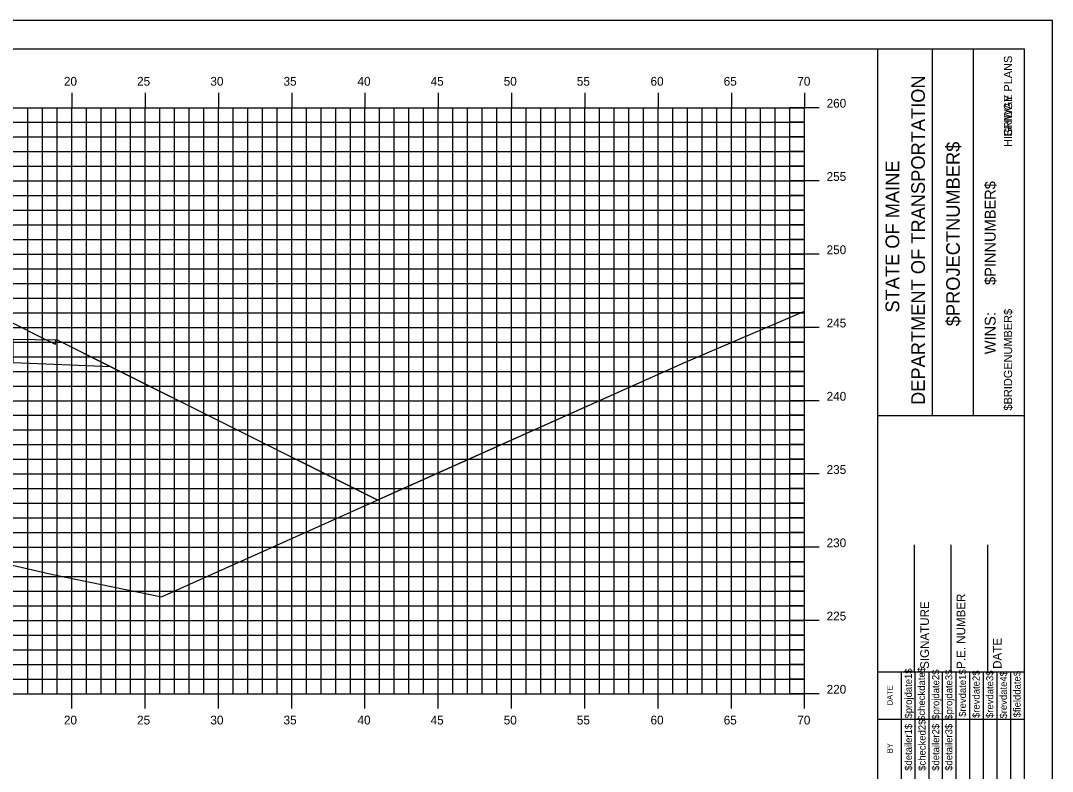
# Model space of a CAD drawing. Extents: x 1168600 to 1177589, y 610178 to 611246.
# Drawn here: x 1174314.9 to 1174385.3, y 610959.3 to 611010.5 of the extents above; entities that cross this region are included whole.
import ezdxf

# ---------------------------------------------------------------- set-up
doc = ezdxf.new("R2010")
doc.units = 0
for name, color, linetype in [('_Construction', 7, 'Continuous'), ('_Station Equation', 7, 'Continuous'), ('BORDER', 7, 'Continuous'), ('D_Roadway_SubGrade', 7, 'Continuous'), ('D_Slope_Direction', 7, 'Continuous'), ('D_Text_Standard', 7, 'Continuous'), ('H_V ANNOTATION', 7, 'Continuous'), ('MAJOR', 7, 'Continuous'), ('MINOR', 7, 'Continuous')]:
    doc.layers.add(name, color=color, linetype=linetype)

msp = doc.modelspace()

# ---------------------------------------------------------------- linework, layer by layer
at = {"layer": '_Construction'}
for p, q in [((1174383.367, 611008.596), (1174223.367, 611008.596)), ((1174373.367, 610903.599), (1174373.367, 611008.599)), ((1174377.096, 610983.593), (1174377.096, 611008.593)), ((1174379.891, 610983.593), (1174379.891, 611008.593)), ((1174383.367, 610903.599), (1174383.367, 611008.599)), ((1174373.368, 610983.59), (1174383.367, 610983.59)), ((1174375.867, 610966.099), (1174375.867, 610974.747)), ((1174378.367, 610966.099), (1174378.367, 610974.747)), ((1174380.867, 610966.099), (1174380.867, 610974.747)), ((1174373.367, 610966.099), (1174383.367, 610966.099))]:
    msp.add_line(p, q, dxfattribs=at)
msp.add_lwpolyline([(1174215.274, 610900.537), (1174385.274, 610900.537), (1174385.274, 611010.537), (1174215.274, 611010.537)], close=True, dxfattribs=at)
for points in [[(1174374.982, 610962.849), (1174374.982, 610966.099)], [(1174375.915, 610948.602), (1174375.915, 610966.099)], [(1174376.846, 610966.099), (1174376.846, 610948.602)], [(1174377.778, 610948.602), (1174377.778, 610966.099)], [(1174378.71, 610948.602), (1174378.71, 610966.099)], [(1174379.641, 610948.602), (1174379.641, 610966.099)], [(1174380.573, 610948.602), (1174380.573, 610966.099)], [(1174381.505, 610948.602), (1174381.505, 610966.099)], [(1174382.437, 610948.602), (1174382.437, 610966.099)], [(1174374.983, 610948.602), (1174374.983, 610965.393)], [(1174373.367, 610962.849), (1174383.367, 610962.849)]]:
    msp.add_lwpolyline(points, dxfattribs=at)
at = {"layer": '_Station Equation'}
for points in [[(1174228.367, 610997.86), (1174252.347, 610986.244), (1174253.18, 610985.877), (1174254.607, 610985.57), (1174284.376, 610977.28), (1174299.636, 610975.988), (1174309.352, 610974.505), (1174317.072, 610972.734), (1174324.478, 610971.218), (1174360.116, 610987.17), (1174368.367, 610990.699)], [(1174314.141, 610989.99), (1174316.514, 610988.801), (1174316.585, 610988.765), (1174316.813, 610988.651), (1174317.227, 610988.444), (1174317.23, 610988.433), (1174317.233, 610988.456), (1174317.236, 610988.471), (1174317.237, 610988.478), (1174317.277, 610988.747), (1174317.283, 610988.746), (1174317.367, 610988.745), (1174317.641, 610988.608), (1174321.03, 610986.913), (1174321.851, 610986.503), (1174328.45, 610983.203), (1174334.785, 610980.036), (1174336.096, 610979.38), (1174339.101, 610977.878), (1174339.222, 610977.818), (1174339.272, 610977.84), (1174339.284, 610977.845), (1174346.549, 610981.104), (1174360.118, 610987.17), (1174368.367, 610990.699)]]:
    msp.add_lwpolyline(points, dxfattribs=at)
at = {"layer": 'D_Roadway_SubGrade'}
msp.add_lwpolyline([(1174314.367, 610988.805), (1174317.367, 610988.745), (1174321.03, 610986.913), (1174314.367, 610987.18)], close=True, dxfattribs=at)
at = {"layer": 'D_Slope_Direction'}
for points in [[(1174317.367, 610988.745), (1174328.45, 610983.203)], [(1174328.45, 610983.203), (1174339.222, 610977.818)]]:
    msp.add_lwpolyline(points, dxfattribs=at)
at = {"layer": 'D_Text_Standard'}
msp.add_lwpolyline([(1174264.787, 610982.735), (1174268.284, 610984.483), (1174276.691, 610988.687), (1174279.367, 610990.025), (1174282.367, 610990.085), (1174298.367, 610989.445), (1174314.367, 610988.805), (1174317.367, 610988.745), (1174321.03, 610986.913), (1174328.45, 610983.203), (1174339.222, 610977.818)], dxfattribs=at)
at = {"layer": 'MAJOR'}
for p, q in [((1174318.367, 611005.598), (1174318.367, 611004.596)), ((1174323.367, 611005.598), (1174323.367, 611004.596)), ((1174328.367, 611005.598), (1174328.367, 611004.596)), ((1174333.367, 611005.598), (1174333.367, 611004.596)), ((1174338.367, 611005.598), (1174338.367, 611004.596)), ((1174343.367, 611005.598), (1174343.367, 611004.596)), ((1174348.367, 611005.598), (1174348.367, 611004.596)), ((1174353.367, 611005.598), (1174353.367, 611004.596)), ((1174358.367, 611005.598), (1174358.367, 611004.596)), ((1174363.367, 611005.598), (1174363.367, 611004.596)), ((1174368.367, 611005.598), (1174368.367, 611004.596)), ((1174228.367, 611004.596), (1174368.367, 611004.596)), ((1174228.367, 611004.596), (1174368.367, 611004.596)), ((1174318.367, 610964.596), (1174318.367, 611004.596)), ((1174323.367, 610964.596), (1174323.367, 611004.596)), ((1174328.367, 610964.596), (1174328.367, 611004.596)), ((1174333.367, 610964.596), (1174333.367, 611004.596)), ((1174338.367, 610964.596), (1174338.367, 611004.596)), ((1174343.367, 610964.596), (1174343.367, 611004.596)), ((1174348.367, 610964.596), (1174348.367, 611004.596)), ((1174353.367, 610964.596), (1174353.367, 611004.596)), ((1174358.367, 610964.596), (1174358.367, 611004.596)), ((1174363.367, 610964.596), (1174363.367, 611004.596)), ((1174369.369, 611004.596), (1174367.365, 611004.596)), ((1174368.367, 610964.596), (1174368.367, 611004.596)), ((1174368.367, 610964.596), (1174368.367, 611004.596)), ((1174228.367, 610999.596), (1174368.367, 610999.596)), ((1174369.369, 610999.596), (1174367.365, 610999.596)), ((1174228.367, 610994.596), (1174368.367, 610994.596)), ((1174369.369, 610994.596), (1174367.365, 610994.596)), ((1174228.367, 610989.596), (1174368.367, 610989.596)), ((1174369.369, 610989.596), (1174367.365, 610989.596)), ((1174228.367, 610984.596), (1174368.367, 610984.596)), ((1174369.369, 610984.596), (1174367.365, 610984.596)), ((1174228.367, 610979.596), (1174368.367, 610979.596)), ((1174369.369, 610979.596), (1174367.365, 610979.596)), ((1174228.367, 610974.596), (1174368.367, 610974.596)), ((1174369.369, 610974.596), (1174367.365, 610974.596)), ((1174228.367, 610969.596), (1174368.367, 610969.596)), ((1174369.369, 610969.596), (1174367.365, 610969.596)), ((1174228.367, 610964.596), (1174368.367, 610964.596)), ((1174228.367, 610964.596), (1174368.367, 610964.596)), ((1174318.367, 610963.594), (1174318.367, 610964.596)), ((1174323.367, 610963.594), (1174323.367, 610964.596)), ((1174328.367, 610963.594), (1174328.367, 610964.596)), ((1174333.367, 610963.594), (1174333.367, 610964.596)), ((1174338.367, 610963.594), (1174338.367, 610964.596)), ((1174343.367, 610963.594), (1174343.367, 610964.596)), ((1174348.367, 610963.594), (1174348.367, 610964.596)), ((1174353.367, 610963.594), (1174353.367, 610964.596)), ((1174358.367, 610963.594), (1174358.367, 610964.596)), ((1174363.367, 610963.594), (1174363.367, 610964.596)), ((1174369.369, 610964.596), (1174367.365, 610964.596)), ((1174368.367, 610963.594), (1174368.367, 610964.596))]:
    msp.add_line(p, q, dxfattribs=at)
at = {"layer": 'MINOR'}
for p, q in [((1174315.367, 610964.596), (1174315.367, 611004.596)), ((1174316.367, 610964.596), (1174316.367, 611004.596)), ((1174317.367, 610964.596), (1174317.367, 611004.596)), ((1174319.367, 610964.596), (1174319.367, 611004.596)), ((1174320.367, 610964.596), (1174320.367, 611004.596)), ((1174321.367, 610964.596), (1174321.367, 611004.596)), ((1174322.367, 610964.596), (1174322.367, 611004.596)), ((1174324.367, 610964.596), (1174324.367, 611004.596)), ((1174325.367, 610964.596), (1174325.367, 611004.596)), ((1174326.367, 610964.596), (1174326.367, 611004.596)), ((1174327.367, 610964.596), (1174327.367, 611004.596)), ((1174329.367, 610964.596), (1174329.367, 611004.596)), ((1174330.367, 610964.596), (1174330.367, 611004.596)), ((1174331.367, 610964.596), (1174331.367, 611004.596)), ((1174332.367, 610964.596), (1174332.367, 611004.596)), ((1174334.367, 610964.596), (1174334.367, 611004.596)), ((1174335.367, 610964.596), (1174335.367, 611004.596)), ((1174336.367, 610964.596), (1174336.367, 611004.596)), ((1174337.367, 610964.596), (1174337.367, 611004.596)), ((1174339.367, 610964.596), (1174339.367, 611004.596)), ((1174340.367, 610964.596), (1174340.367, 611004.596)), ((1174341.367, 610964.596), (1174341.367, 611004.596)), ((1174342.367, 610964.596), (1174342.367, 611004.596)), ((1174344.367, 610964.596), (1174344.367, 611004.596)), ((1174345.367, 610964.596), (1174345.367, 611004.596)), ((1174346.367, 610964.596), (1174346.367, 611004.596)), ((1174347.367, 610964.596), (1174347.367, 611004.596)), ((1174349.367, 610964.596), (1174349.367, 611004.596)), ((1174350.367, 610964.596), (1174350.367, 611004.596)), ((1174351.367, 610964.596), (1174351.367, 611004.596)), ((1174352.367, 610964.596), (1174352.367, 611004.596)), ((1174354.367, 610964.596), (1174354.367, 611004.596)), ((1174355.367, 610964.596), (1174355.367, 611004.596)), ((1174356.367, 610964.596), (1174356.367, 611004.596)), ((1174357.367, 610964.596), (1174357.367, 611004.596)), ((1174359.367, 610964.596), (1174359.367, 611004.596)), ((1174360.367, 610964.596), (1174360.367, 611004.596)), ((1174361.367, 610964.596), (1174361.367, 611004.596)), ((1174362.367, 610964.596), (1174362.367, 611004.596)), ((1174364.367, 610964.596), (1174364.367, 611004.596)), ((1174365.367, 610964.596), (1174365.367, 611004.596)), ((1174366.367, 610964.596), (1174366.367, 611004.596)), ((1174367.367, 610964.596), (1174367.367, 611004.596)), ((1174228.367, 611003.596), (1174368.367, 611003.596)), ((1174368.367, 611003.596), (1174367.365, 611003.596)), ((1174228.367, 611002.596), (1174368.367, 611002.596)), ((1174368.367, 611002.596), (1174367.365, 611002.596)), ((1174228.367, 611001.596), (1174368.367, 611001.596)), ((1174368.367, 611001.596), (1174367.365, 611001.596)), ((1174228.367, 611000.596), (1174368.367, 611000.596)), ((1174368.367, 611000.596), (1174367.365, 611000.596)), ((1174228.367, 610998.596), (1174368.367, 610998.596)), ((1174368.367, 610998.596), (1174367.365, 610998.596)), ((1174228.367, 610997.596), (1174368.367, 610997.596)), ((1174368.367, 610997.596), (1174367.365, 610997.596)), ((1174228.367, 610996.596), (1174368.367, 610996.596)), ((1174368.367, 610996.596), (1174367.365, 610996.596)), ((1174228.367, 610995.596), (1174368.367, 610995.596)), ((1174368.367, 610995.596), (1174367.365, 610995.596)), ((1174228.367, 610993.596), (1174368.367, 610993.596)), ((1174368.367, 610993.596), (1174367.365, 610993.596)), ((1174228.367, 610992.596), (1174368.367, 610992.596)), ((1174368.367, 610992.596), (1174367.365, 610992.596)), ((1174228.367, 610991.596), (1174368.367, 610991.596)), ((1174368.367, 610991.596), (1174367.365, 610991.596)), ((1174228.367, 610990.596), (1174368.367, 610990.596)), ((1174368.367, 610990.596), (1174367.365, 610990.596)), ((1174228.367, 610988.596), (1174368.367, 610988.596)), ((1174368.367, 610988.596), (1174367.365, 610988.596)), ((1174228.367, 610987.596), (1174368.367, 610987.596)), ((1174368.367, 610987.596), (1174367.365, 610987.596)), ((1174228.367, 610986.596), (1174368.367, 610986.596)), ((1174368.367, 610986.596), (1174367.365, 610986.596)), ((1174228.367, 610985.596), (1174368.367, 610985.596)), ((1174368.367, 610985.596), (1174367.365, 610985.596)), ((1174228.367, 610983.596), (1174368.367, 610983.596)), ((1174368.367, 610983.596), (1174367.365, 610983.596)), ((1174228.367, 610982.596), (1174368.367, 610982.596)), ((1174368.367, 610982.596), (1174367.365, 610982.596)), ((1174228.367, 610981.596), (1174368.367, 610981.596)), ((1174368.367, 610981.596), (1174367.365, 610981.596)), ((1174228.367, 610980.596), (1174368.367, 610980.596)), ((1174368.367, 610980.596), (1174367.365, 610980.596)), ((1174228.367, 610978.596), (1174368.367, 610978.596)), ((1174368.367, 610978.596), (1174367.365, 610978.596)), ((1174228.367, 610977.596), (1174368.367, 610977.596)), ((1174368.367, 610977.596), (1174367.365, 610977.596)), ((1174228.367, 610976.596), (1174368.367, 610976.596)), ((1174368.367, 610976.596), (1174367.365, 610976.596)), ((1174228.367, 610975.596), (1174368.367, 610975.596)), ((1174368.367, 610975.596), (1174367.365, 610975.596)), ((1174228.367, 610973.596), (1174368.367, 610973.596)), ((1174368.367, 610973.596), (1174367.365, 610973.596)), ((1174228.367, 610972.596), (1174368.367, 610972.596)), ((1174368.367, 610972.596), (1174367.365, 610972.596)), ((1174228.367, 610971.596), (1174368.367, 610971.596)), ((1174368.367, 610971.596), (1174367.365, 610971.596)), ((1174228.367, 610970.596), (1174368.367, 610970.596)), ((1174368.367, 610970.596), (1174367.365, 610970.596)), ((1174228.367, 610968.596), (1174368.367, 610968.596)), ((1174368.367, 610968.596), (1174367.365, 610968.596)), ((1174228.367, 610967.596), (1174368.367, 610967.596)), ((1174368.367, 610967.596), (1174367.365, 610967.596)), ((1174228.367, 610966.596), (1174368.367, 610966.596)), ((1174368.367, 610966.596), (1174367.365, 610966.596)), ((1174228.367, 610965.596), (1174368.367, 610965.596)), ((1174368.367, 610965.596), (1174367.365, 610965.596))]:
    msp.add_line(p, q, dxfattribs=at)

# ---------------------------------------------------------------- texts
at = {"layer": '_Construction'}
for s, height, p in [('BRIDGE PLANS', 0.55901, (1174382.526, 611002.62)), ('HIGHWAY PLANS', 0.55901, (1174382.526, 611001.911)), ('DEPARTMENT OF TRANSPORTATION', 0.93176, (1174376.574, 610984.302)), ('$PROJECTNUMBER$', 0.93176, (1174378.959, 610989.675)), ('STATE OF MAINE', 0.93176, (1174374.823, 610990.608)), ('$PINNUMBER$', 0.74527, (1174381.404, 610992.493)), ('$BRIDGENUMBER$', 0.55901, (1174382.526, 610983.926)), ('P.E. NUMBER', 0.59055, (1174379.328, 610966.291)), ('SIGNATURE', 0.5906, (1174376.848, 610966.291)), ('DATE', 0.5906, (1174381.808, 610966.291)), ('$projdate1$', 0.48455, (1174375.69, 610962.899)), ('$checkdate$', 0.48455, (1174376.585, 610962.742)), ('$projdate2$', 0.48455, (1174377.554, 610962.821)), ('$projdate3$', 0.48455, (1174378.448, 610962.821)), ('$revdate1$', 0.4845, (1174379.38, 610963.017)), ('$revdate2$', 0.4845, (1174380.311, 610962.939)), ('$revdate3$', 0.4845, (1174381.243, 610962.939)), ('$revdate4$', 0.4845, (1174382.175, 610962.899)), ('$fielddate$', 0.48455, (1174383.106, 610962.978)), ('DATE', 0.3714, (1174374.372, 610963.805)), ('$detailer1$', 0.48455, (1174375.69, 610959.334)), ('$checked2$', 0.4845, (1174376.622, 610959.334)), ('$detailer2$', 0.48455, (1174377.554, 610959.334)), ('$detailer3$', 0.48455, (1174378.448, 610959.334)), ('BY', 0.3714, (1174374.372, 610960.534))]:
    msp.add_text(s, height=height, rotation=90, dxfattribs=at).set_placement(p)
at = {"layer": 'BORDER'}
msp.add_text('WINS:', height=0.7453, rotation=90, dxfattribs=at).set_placement((1174381.402, 610987.764))
at = {"layer": 'H_V ANNOTATION'}
for s, p in [('20', (1174317.821, 611006.096)), ('25', (1174322.813, 611006.096)), ('30', (1174327.816, 611006.096)), ('35', (1174332.808, 611006.096)), ('40', (1174337.853, 611006.096)), ('45', (1174342.845, 611006.096)), ('50', (1174347.832, 611006.096)), ('55', (1174352.824, 611006.096)), ('60', (1174357.853, 611006.096)), ('65', (1174362.845, 611006.096)), ('70', (1174367.869, 611006.096)), ('260', (1174369.867, 611004.596)), ('255', (1174369.867, 610999.596)), ('250', (1174369.867, 610994.596)), ('245', (1174369.867, 610989.596)), ('240', (1174369.867, 610984.596)), ('235', (1174369.867, 610979.596)), ('230', (1174369.867, 610974.596)), ('225', (1174369.867, 610969.596)), ('220', (1174369.867, 610964.596)), ('20', (1174317.821, 610962.496)), ('25', (1174322.813, 610962.496)), ('30', (1174327.816, 610962.496)), ('35', (1174332.808, 610962.496)), ('40', (1174337.853, 610962.496)), ('45', (1174342.845, 610962.496)), ('50', (1174347.832, 610962.496)), ('55', (1174352.824, 610962.496)), ('60', (1174357.853, 610962.496)), ('65', (1174362.845, 610962.496)), ('70', (1174367.869, 610962.496))]:
    msp.add_text(s, height=0.6, dxfattribs=at).set_placement(p)

doc.saveas('drawing.dxf')
